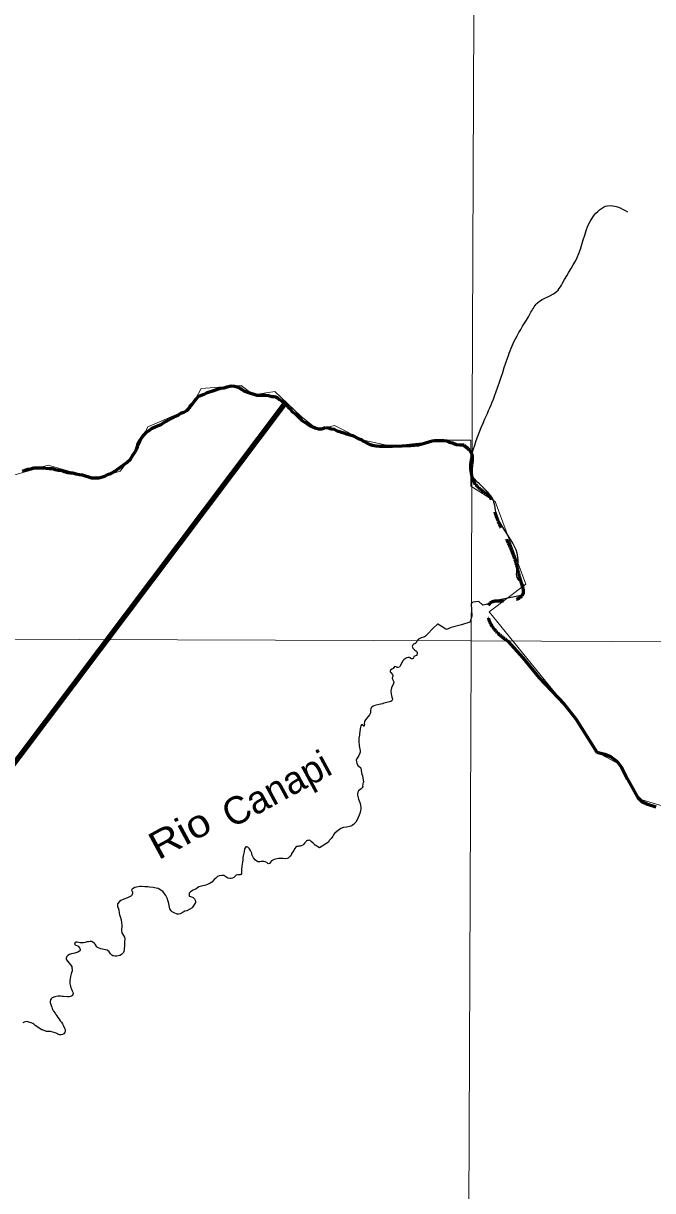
# Model space of a CAD drawing. Extents: x -1643653 to 4543381, y 1624270 to 13878484.
# Drawn here: x 656755 to 668187, y 8994810 to 9016030 of the extents above; entities that cross this region are included whole.
import ezdxf
from ezdxf.enums import TextEntityAlignment as Align

# ---------------------------------------------------------------- set-up
doc = ezdxf.new("R2010")
doc.units = 0
doc.header["$LTSCALE"] = 200
doc.linetypes.add('LONG_DASH_SHORT_DASH', pattern=[9.9, 6, -1.2, 1.5, -1.2])
for name, color, linetype, lineweight in [('1', 7, 'Continuous', 13), ('24', 7, 'Continuous', 25), ('58', 7, 'Continuous', 13), ('60', 7, 'Continuous', 13), ('7', 7, 'LONG_DASH_SHORT_DASH', 60), ('9', 7, 'Continuous', 90)]:
    doc.layers.add(name, color=color, linetype=linetype, lineweight=lineweight)
doc.layers.add('49', color=7, linetype='Continuous')

msp = doc.modelspace()

# ---------------------------------------------------------------- linework, layer by layer
at = {"layer": '1'}
for points in [[(664968.2, 9023436.8), (664657.1, 8949509), (664397.1, 8890880.2)], [(565303.2, 9005146.6), (664889.8, 9004806.7), (719872.1, 9004543.9), (790635.8, 9004109)]]:
    msp.add_lwpolyline(points, dxfattribs=at)
at = {"layer": '24'}
for points in [[(665798.1, 9005626.6), (665405.1, 9005550.8), (665165.6, 9005466.5), (665101.5, 9005450.6), (665032.2, 9005519.9), (664921.3, 9005506.1), (664888.7, 9005478.8)], [(664888.7, 9005478.8), (664900.1, 9005251.2), (664869.8, 9005153.3), (664865.4, 9005145.8), (664717.4, 9005095.4), (664528.5, 9005045), (664441.2, 9005012.7), (664432.8, 9005015.5), (664343.5, 9005072.6), (664286.2, 9005107.2), (664280.8, 9005109), (664271.5, 9005101.5), (664208.7, 9005038.3), (664080.1, 9004905.7)], [(664080.1, 9004905.7), (664063.5, 9004888.7), (664040.8, 9004876.6), (664021.9, 9004870), (663980.2, 9004861.2), (663946.3, 9004843.8), (663931.6, 9004832.2), (663929.7, 9004827.5), (663925.3, 9004825.6), (663922.8, 9004820.1), (663917.9, 9004815.5), (663910.5, 9004801.1), (663899, 9004783.8), (663883.9, 9004765), (663863.8, 9004751.9), (663845.5, 9004742.3), (663830.7, 9004729.4), (663824.8, 9004721.3), (663819.7, 9004702.6), (663823.3, 9004691.5), (663824.1, 9004683.3), (663832.8, 9004668.7), (663842.4, 9004656.8), (663854.1, 9004648.1), (663869.6, 9004633.8), (663887.6, 9004620.7), (663907, 9004598.9), (663907, 9004598.9), (663910.9, 9004584.5), (663902.4, 9004543.4), (663900.7, 9004539.3), (663881.2, 9004529), (663848.8, 9004520.2), (663839.5, 9004493.6), (663833.8, 9004483.1), (663820.7, 9004477), (663803.2, 9004478.8), (663774.4, 9004497.4), (663769.2, 9004499), (663746.7, 9004499.8), (663720.6, 9004496.7), (663695.8, 9004484.7), (663668.4, 9004461.3), (663648.1, 9004440.9), (663597.4, 9004352.2)], [(663597.4, 9004352.2), (663591.9, 9004338.7), (663585.2, 9004327.5), (663562, 9004318.3), (663545.8, 9004318.1), (663534.7, 9004324.6), (663525, 9004333.9), (663497.8, 9004335.9), (663473.3, 9004304.2), (663451.5, 9004291.8), (663425.3, 9004274.1), (663419.2, 9004251.7), (663419.6, 9004240.3), (663428.8, 9004227), (663461.2, 9004195.3), (663463.7, 9004190.3), (663466.9, 9004175.9), (663457.9, 9004121.1), (663483.9, 9004058.1), (663479.5, 9004030.4), (663444.7, 9003947.7), (663436.1, 9003919.8), (663430, 9003892.9), (663436.2, 9003836.4), (663444.6, 9003808.5), (663450.1, 9003780.8), (663459.3, 9003752.9), (663454.4, 9003726), (663450.1, 9003716.1), (663431.3, 9003702.2), (663360.9, 9003681.5), (663332.3, 9003676.8), (663305.3, 9003670.6), (663276.6, 9003659.9), (663248.8, 9003653.3), (663221, 9003644.9), (663165.3, 9003637.2), (663137.5, 9003629.7), (663109.8, 9003617.9), (663077.1, 9003593.6), (663073.8, 9003588.8), (663066.6, 9003572.2), (663061.7, 9003539.8), (663061.5, 9003511.9), (663059.4, 9003496.8), (663040.9, 9003457.1), (662971.2, 9003371.5), (662951.9, 9003338.4), (662948.3, 9003299.8), (662954, 9003282), (662947.1, 9003264.8), (662944, 9003251.6), (662942.9, 9003251.1), (662911.9, 9003278.6), (662899.6, 9003277.8), (662888.3, 9003260.5), (662879.6, 9003232.8), (662873.2, 9003204.9), (662866.8, 9003150.2), (662861.5, 9003121.4), (662858.9, 9003091.8), (662849.7, 9003038), (662846.5, 9003010.2), (662846.6, 9002979.2), (662855.1, 9002895.8), (662859.3, 9002866.8), (662868.7, 9002836.8), (662871.9, 9002808.7), (662871, 9002777.8), (662869.2, 9002761.2), (662849.1, 9002718.3), (662831.4, 9002691.2), (662805.1, 9002656.3), (662801.6, 9002634.7), (662804.8, 9002607.8), (662812, 9002578.7), (662832, 9002539.4), (662877.8, 9002502.9), (662881.5, 9002497.6), (662889.1, 9002470.7), (662893.7, 9002439.9), (662905.9, 9002382.7), (662915.2, 9002349), (662932.3, 9002238.2)], [(662932.3, 9002238.2), (662930.4, 9002232.8), (662918.7, 9002162.2), (662919.1, 9002158.4), (662924.3, 9002149.5), (662924.7, 9002146.9), (662910.5, 9002130.5), (662890.5, 9002112.2), (662844.9, 9002076.1), (662830.6, 9002055.4), (662824.1, 9002025.5), (662826.1, 9001999.9), (662830.2, 9001975), (662842.8, 9001924.6), (662865.6, 9001868.5), (662873.1, 9001845.7), (662878.6, 9001819.2), (662886, 9001766.9), (662885.8, 9001743), (662880.8, 9001718.2), (662866.3, 9001665.2), (662823, 9001561.5), (662795.5, 9001511.2), (662776.8, 9001488.3), (662751.1, 9001464.8), (662727, 9001447.9), (662703, 9001435.9), (662679.1, 9001427.9), (662625.9, 9001415.6), (662573.7, 9001409.9), (662524, 9001394.2), (662471, 9001354.5)], [(662471, 9001354.5), (662418, 9001314.7), (662413.9, 9001313.1), (662387.4, 9001275.2), (662375.4, 9001250.8), (662363.1, 9001233.2), (662344.9, 9001211.6), (662312, 9001177.4), (662303.6, 9001164.2), (662297.6, 9001142.3), (662132.9, 9001044.6), (662055.9, 9001090.7), (662051.5, 9001092.1), (662048.6, 9001095.2), (662046.8, 9001099.7), (662037.3, 9001108.4), (662022.2, 9001125.4), (661983.8, 9001159.7), (661966.6, 9001172.4), (661944.8, 9001178.8), (661926.5, 9001177.5), (661909.8, 9001173.8), (661901.4, 9001170.2), (661890.7, 9001159.3), (661864.8, 9001124.2), (661848.9, 9001108.4), (661829.4, 9001092.8), (661799.7, 9001079.5), (661781.2, 9001073.3), (661761.2, 9001070.8), (661742.7, 9001066.8), (661725.3, 9001066.6), (661721.3, 9001065.5), (661706.2, 9001054.2), (661685.2, 9001030.2), (661683.4, 9001024.9), (661678.4, 9001021.4), (661666.2, 9000995.9)], [(661666.2, 9000995.9), (661666, 9000995.8), (661628.2, 9000939.1), (661629.1, 9000923.3), (661621.8, 9000911.6), (661602.7, 9000889), (661580.6, 9000865.8), (661565.2, 9000853.8), (661545, 9000847.3), (661519.3, 9000842.1), (661468.8, 9000846.1), (661442.2, 9000850.3), (661414.8, 9000850.2), (661390.9, 9000847.2), (661313.8, 9000829), (661288.2, 9000820.3), (661264.1, 9000805.4), (661227.5, 9000755.1), (661208, 9000751.3), (661198.2, 9000757.5), (661179.9, 9000776.4), (661150.3, 9000789.5), (661123.7, 9000793.6), (661075.9, 9000790.6), (661048.4, 9000786.4), (661015, 9000789.2), (660997, 9000798), (660969.6, 9000815.2), (660936.1, 9000861.2), (660916.9, 9000893.2), (660906.5, 9000918), (660902.7, 9000944.6), (660893.5, 9000969.5), (660880.3, 9000995.9), (660864.7, 9001020.9), (660846.7, 9001041.3), (660832.8, 9001051.1), (660807.4, 9001057.7), (660797.2, 9001057), (660783.2, 9001044), (660772.5, 9001021.6), (660765.5, 9000968.5), (660747.9, 9000894.1), (660744.4, 9000865.7), (660743.2, 9000816.2), (660736.9, 9000789.6), (660730.5, 9000739.1), (660724.1, 9000712.6), (660715.8, 9000638.2), (660717.6, 9000586.8), (660716.8, 9000576.4), (660703.4, 9000556.3), (660691.2, 9000550.9), (660651.6, 9000550.6), (660627.7, 9000547.6), (660617, 9000544), (660613.3, 9000541.4), (660580.1, 9000504.8), (660556, 9000490), (660529.6, 9000484.5), (660503.9, 9000484.7), (660470.1, 9000491.9), (660394.1, 9000535.8), (660385, 9000538.7), (660360.5, 9000540.9), (660309.2, 9000533.2), (660284.4, 9000522.9), (660273.5, 9000516.3)], [(660273.5, 9000516.3), (660260.7, 9000503.6), (660242.4, 9000482.3), (660221.6, 9000464.5), (660179.6, 9000416.4), (660146.5, 9000396.3), (660098.7, 9000374.4), (660070.2, 9000365.5), (660046.2, 9000355.7), (660017.1, 9000352.3), (659968.3, 9000340.1), (659941.1, 9000330.8), (659916.1, 9000316.3), (659891.5, 9000299.3), (659868.5, 9000285.3), (659840.5, 9000274.1), (659791.5, 9000243.5), (659791.5, 9000243.5), (659764.1, 9000216.7)], [(659764.1, 9000216.7), (659766.6, 9000170.3), (659768.2, 9000165.1), (659774.5, 9000160.6), (659826.5, 9000142.5), (659840.8, 9000136.1), (659866.7, 9000114.8), (659877.4, 9000088.4), (659881.6, 9000062.4), (659881.8, 9000044.3), (659878.7, 9000033.4), (659825.5, 8999960), (659819.5, 8999953.8), (659723.2, 8999895.5), (659688.5, 8999887.8), (659659.7, 8999873.4), (659605.7, 8999841.4), (659576.1, 8999832.9), (659549.3, 8999836.2), (659494.5, 8999857.3), (659459.2, 8999876.8), (659440.5, 8999897.3), (659416.9, 8999934), (659408.9, 8999962.1), (659405.4, 8999993), (659391.8, 9000051.2), (659380, 9000082), (659373.4, 9000111.9), (659363.4, 9000140), (659357.1, 9000148.2), (659344.6, 9000173.6), (659327.4, 9000201.8), (659297.2, 9000242.3), (659268.6, 9000258.6), (659204.1, 9000299.8), (659165.9, 9000310.6), (659139.1, 9000316.3), (659110, 9000320.5), (659049.2, 9000326.1), (659018.4, 9000330.3), (658960.2, 9000334.5), (658898.5, 9000340.9), (658868.6, 9000338.6), (658809.5, 9000327), (658781.4, 9000320), (658750.4, 9000304), (658731.6, 9000292.7), (658725, 9000283.2), (658721, 9000274), (658723.2, 9000264.3), (658735.2, 9000237.8), (658736.5, 9000212.6), (658728.3, 9000183.5), (658719.9, 9000170.5), (658646.8, 9000134.5), (658582.1, 9000107.9), (658527.1, 9000087.1), (658500.7, 9000063.1), (658466.8, 9000023.7), (658464.3, 9000011.6), (658467.1, 8999971.4), (658475.8, 8999953.7), (658488.4, 8999914.2), (658494.9, 8999855.1), (658500.1, 8999826), (658513.6, 8999793.3), (658531.7, 8999732.1), (658538.8, 8999675.3), (658544, 8999643.4), (658543.9, 8999614.5), (658535.6, 8999557.6), (658535.5, 8999531.6), (658542.9, 8999498.1), (658590.6, 8999417.1), (658596.3, 8999388.5), (658593.3, 8999333.7), (658594.3, 8999302.9), (658591.1, 8999245.1), (658587, 8999215.1), (658587.8, 8999186), (658581.9, 8999159.2), (658571.8, 8999140.2), (658561.5, 8999126.8), (658537.9, 8999105.5), (658506.5, 8999084.8), (658451.1, 8999073.9), (658421.2, 8999073.9), (658391.5, 8999076.1), (658380.9, 8999077.9), (658363.2, 8999087.9), (658334.8, 8999114.2), (658310.6, 8999148.7), (658278.5, 8999178.4), (658249.9, 8999187.4), (658191.8, 8999200), (658161.8, 8999208.5), (658129.2, 8999220.1), (658104, 8999230.8), (658091.6, 8999239.2), (658060.2, 8999290.2), (658040.3, 8999310.8)], [(658040.3, 8999310.8), (658040.3, 8999310.8), (658000, 8999337.8), (657966.4, 8999338.9), (657938.3, 8999334), (657908.4, 8999330.6), (657878.4, 8999322.2), (657850.3, 8999317.1), (657817.7, 8999313.6), (657800.3, 8999313.7), (657787.5, 8999316.9), (657729.5, 8999326.2), (657712.2, 8999324.4), (657688.6, 8999307.5), (657685.1, 8999292.1), (657687.3, 8999285.1), (657693, 8999275.8), (657753.2, 8999252.7), (657775, 8999226.5), (657782.3, 8999211.3), (657785.2, 8999193), (657784.6, 8999178.2), (657773.8, 8999165.3), (657744.9, 8999144), (657690.9, 8999127.6), (657660.1, 8999123), (657630.1, 8999116.6), (657595.5, 8999103.3), (657562.7, 8999084.1), (657548.4, 8999069.4), (657544.1, 8999063.3), (657530.6, 8999033.5), (657531.1, 8999026), (657541, 8999005.5), (657634.2, 8998884.3), (657639.8, 8998808), (657621.8, 8998753.6), (657615.4, 8998727.9), (657612.9, 8998701.4), (657601.6, 8998627.3), (657600.2, 8998596.8), (657601.2, 8998573), (657604.3, 8998548.1), (657616.1, 8998496.8), (657628.2, 8998469.8), (657644.2, 8998443.7), (657653.9, 8998417.1), (657657.6, 8998393.2), (657648.4, 8998365.3), (657644.6, 8998359), (657626.4, 8998346.5), (657609.5, 8998339.4), (657584.9, 8998335.4), (657557.6, 8998334.5), (657484.2, 8998341.6), (657456.7, 8998341.8), (657430.2, 8998343.8), (657405.3, 8998342.9), (657378.8, 8998343.7), (657329.2, 8998335.4), (657279.9, 8998312.1), (657261.7, 8998299.4), (657250.3, 8998279.6), (657242.8, 8998249.8), (657243.3, 8998231.8), (657260.7, 8998173.6), (657272.5, 8998147), (657279.3, 8998120.5), (657289.5, 8998090.3), (657298.5, 8998083.2), (657303.2, 8998074.5), (657330.3, 8998035.7), (657345, 8998010.8), (657364.6, 8997987.5), (657384, 8997954.4), (657403.7, 8997929), (657426.3, 8997895.3), (657445.7, 8997875.4), (657467.3, 8997843.1), (657480.4, 8997819), (657504, 8997765.2), (657512, 8997741.1), (657513.1, 8997712.8), (657507.4, 8997682.2), (657504.9, 8997678.3), (657489.8, 8997663.3), (657464.9, 8997646.8), (657439.6, 8997643), (657411, 8997643.7), (657379.6, 8997651.8), (657363.8, 8997663.7), (657331.7, 8997680.8), (657249.9, 8997700.5), (657175.3, 8997701)], [(657175.3, 8997701), (657175.1, 8997701), (657100.8, 8997730.4), (657087.9, 8997731.3), (656968.2, 8997810), (656946.1, 8997833.3), (656924.4, 8997848.9), (656898.9, 8997857.8), (656872.4, 8997864.6), (656819.7, 8997882.6), (656819.7, 8997882.6), (656795.3, 8997881.5), (656768.8, 8997874.8), (656744, 8997863.3)]]:
    msp.add_lwpolyline(points, dxfattribs=at)
msp.add_spline([(665804.3, 9005643.1), (665835.9, 9005832.9), (665741, 9005927.8), (665741, 9006196.7), (665330, 9007177.5), (665298.4, 9007351.5), (665219.3, 9007478.1), (664982.2, 9007715.4), (664887.3, 9007841.9), (664903.2, 9008190), (665140.3, 9008838.5), (665314.2, 9009249.8), (665551.3, 9009945.9), (665693.6, 9010293.9), (665962.4, 9010752.7), (666088.8, 9010942.5), (666468.3, 9011179.8), (666547.3, 9011306.3), (666847.7, 9011844.2), (667100.6, 9012508.6), (667369.4, 9012714.2), (667733, 9012603.5)], degree=3, dxfattribs=at)
at = {"layer": '58'}
msp.add_lwpolyline([(668665.7, 9001715.4), (667953.5, 9001924.6), (667578.2, 9002560.1), (667173.5, 9002782.6), (666686.7, 9003520.3), (665215.7, 9005334.2), (665883.4, 9005835.2), (665326.9, 9007338.4), (664881.8, 9007616.8), (664881.8, 9008451.9), (664436.6, 9008451.9), (663435, 9008340.5), (662934.2, 9008451.9), (662408.4, 9008722.1), (662102.3, 9008638.6), (661796.3, 9008889.1), (661323.3, 9009334.5), (660933.8, 9009278.8), (660711.2, 9009445.8), (659987.8, 9009390.2), (659793, 9009028.3), (659014, 9008694.2), (658847.1, 9008332.4), (658513.2, 9007887), (658068, 9007747.8), (657205.5, 9007998.3), (656537.8, 9007803.5)], dxfattribs=at)
at = {"layer": '60', "lineweight": 25}
msp.add_spline([(814781, 9009175.5), (814787.2, 9009173.4), (814796.9, 9009173.4), (814799.4, 9009172.4), (814805.1, 9009174.5), (814805.6, 9009176.5), (814811.7, 9009179.5), (814811.7, 9009179.5), (814801.5, 9009181), (814790.7, 9009181.5), (814784.1, 9009183.1), (814777.4, 9009185.1), (814778.4, 9009175.5)], degree=3, dxfattribs=at)
at = {"layer": '7'}
for points in [[(659209.3, 9008717), (659256.9, 9008739.8), (659309.5, 9008775.2), (659357.1, 9008795.4), (659404.7, 9008830.8), (659464.8, 9008856.2), (659519.9, 9008891.6), (659567.5, 9008909.3), (659615.1, 9008942.2), (659667.8, 9008962.5), (659725.4, 9008992.9), (659757.9, 9009030.7), (659787.8, 9009070.9), (659822.9, 9009106.2), (659865.3, 9009159.1), (659892.8, 9009199.4), (659930.3, 9009247.3), (659990.4, 9009270.1), (660038.1, 9009290.4), (660080.7, 9009313.2), (660236.1, 9009361.6), (660281.2, 9009379.3), (660341.4, 9009397.2), (660401.7, 9009402.5), (660459.3, 9009422.8), (660527.1, 9009438.2), (660589.8, 9009435.9), (660637.6, 9009421.1), (660685.4, 9009403.7), (660723.1, 9009373.8), (660773.5, 9009346.4), (660826.2, 9009326.5), (660997.2, 9009272.1), (661049.9, 9009272.3), (661152.8, 9009267.7), (661210.6, 9009263), (661270.9, 9009248.2), (661318.6, 9009243.4), (661363.9, 9009226), (661409.2, 9009193.6), (661452, 9009166.2), (661492.3, 9009133.7), (661532.6, 9009096.2), (661560.4, 9009051.2), (661608.2, 9009013.8), (661641.1, 9008966.2), (661691.4, 9008936.3), (661729.2, 9008903.9), (661774.6, 9008851.3), (661814.9, 9008811.4), (661867.8, 9008781.5), (661950.8, 9008716.6), (661998.6, 9008701.8), (662059, 9008674.4), (662116.8, 9008659.6), (662177, 9008659.9), (662242.2, 9008680.2), (662289.9, 9008675.4), (662347.7, 9008658.1), (662403, 9008653.3), (662458.3, 9008623.5), (662518.6, 9008606.2), (662574, 9008583.8), (662624.2, 9008566.5), (662734.8, 9008536.9), (662850.5, 9008479.7), (662898.3, 9008462.3), (662936.1, 9008432.3), (663034.2, 9008380.1), (663089.5, 9008362.8), (663162.3, 9008348), (663225.1, 9008343.3), (663290.4, 9008341.1), (663458.6, 9008341.8), (663636.8, 9008352.6), (663792.4, 9008358.3), (663932.9, 9008369), (664063.3, 9008404.7), (664121, 9008425.1), (664178.6, 9008442.9), (664231.3, 9008448.1), (664334.2, 9008448.6), (664384.5, 9008446.3), (664439.7, 9008439), (664492.5, 9008419.2), (664552.8, 9008401.9), (664615.7, 9008374.6), (664683.5, 9008364.8), (664748.7, 9008365.1)], [(656741.8, 9007890.2), (656786.9, 9007908), (656839.6, 9007925.8), (656894.8, 9007931.1), (656939.9, 9007948.8), (656990.1, 9007951.6), (657040.3, 9007951.8), (657098.1, 9007949.5), (657221.2, 9007940.1), (657283.9, 9007937.8), (657331.7, 9007920.5), (657392, 9007908.2), (657459.9, 9007898.4), (657505.1, 9007881.1), (657557.9, 9007866.2), (657605.6, 9007861.4), (657655.9, 9007859.2), (657708.7, 9007841.8), (657776.5, 9007827.1), (657824.2, 9007822.2), (657990.2, 9007767.8), (658125.8, 9007768.4), (658236.1, 9007799), (658286.2, 9007829.3), (658346.4, 9007847.2), (658409, 9007885.1), (658461.6, 9007920.5), (658634.4, 9008049.3), (658702, 9008104.8), (658744.3, 9008180.3), (658786.8, 9008240.7), (658809.2, 9008288.5), (658826.6, 9008333.8), (658841.4, 9008396.6), (658876.3, 9008457), (658911.3, 9008504.8), (658993.8, 9008600.6), (659038.9, 9008628.4), (659096.5, 9008668.8), (659149.1, 9008696.6), (659209.3, 9008717)], [(665554.2, 9004795.8), (665826.3, 9004496), (666128.4, 9004129.5), (666582.2, 9003656.2), (666791.2, 9003384.4), (667173.5, 9002782.6), (667316.8, 9002742.9), (667422.9, 9002700.1), (667541.5, 9002608.8), (667614.9, 9002511.4), (667732.4, 9002291), (667913.5, 9001963.7), (667993.5, 9001885.6), (668093.1, 9001836.3), (668244.3, 9001789.9)]]:
    msp.add_lwpolyline(points, dxfattribs=at)
msp.add_spline([(664746.7, 9008367.1), (664889.8, 9008223.9), (664889.8, 9007865.9), (665018.7, 9007593.8), (665247.7, 9007393.2), (665290.6, 9007250), (665362.2, 9007020.9), (665634.2, 9006419.4), (665748.7, 9006047), (665806, 9005832.2), (665834.6, 9005674.7), (665634.2, 9005531.4), (665219.1, 9005474.2), (665190.4, 9005273.6), (665554.2, 9004795.8)], degree=3, dxfattribs=at)
at = {"layer": '9'}
msp.add_lwpolyline([(635350.7, 8977923.9), (636116.8, 8981777.4), (642228, 8989744.8), (647160.3, 8990514), (649828, 8995545.6), (655722.5, 9001435.5), (661506.7, 9009120.3)], dxfattribs=at)

# ---------------------------------------------------------------- texts
at = {"layer": '49'}
msp.add_text('Canapi', height=500, rotation=28.393, dxfattribs=at).set_placement((661469, 9001892.9), align=Align.CENTER)
at = {"layer": '49', "width": 1.15}
msp.add_text('Rio', height=500, rotation=28.393, dxfattribs=at).set_placement((659714, 9001085.8), align=Align.CENTER)

doc.saveas('drawing.dxf')
